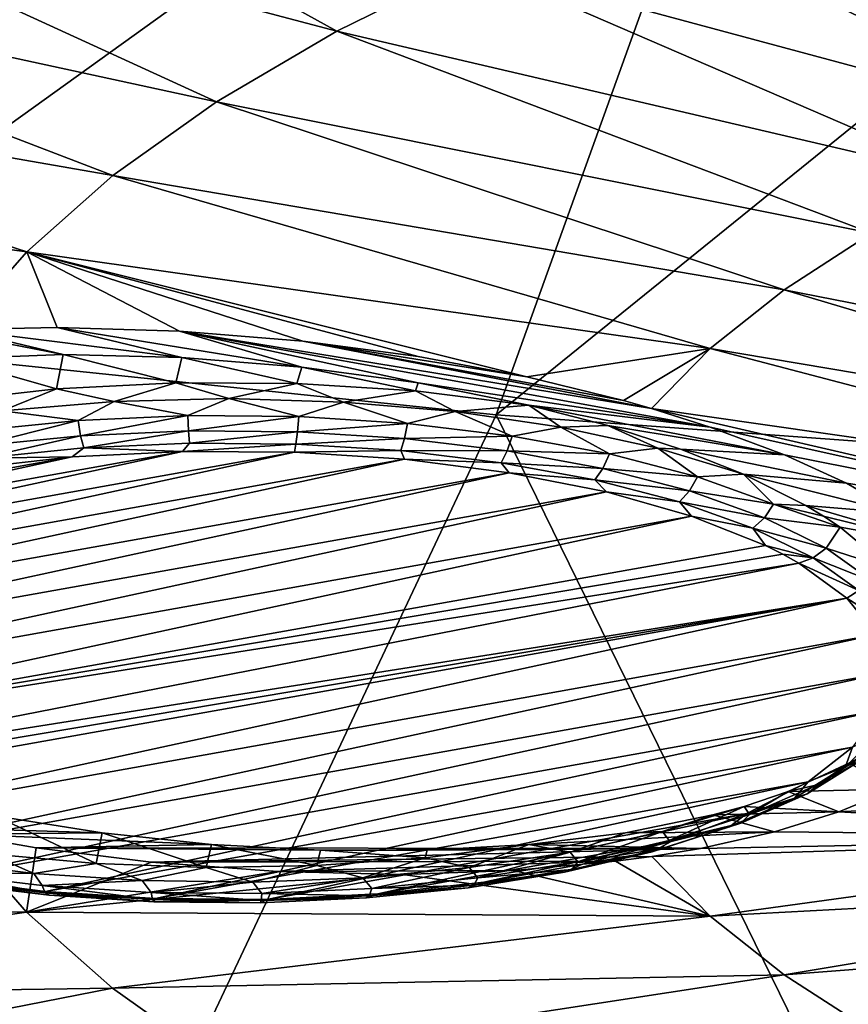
# Model space of a CAD drawing. Header units: metres. Extents: x -106 to 264, y -111 to 81.
# Tile 279 of 549: x 183.85 to 188.48, y -1.52 to 3.98. Entities that reach past the tile are written whole.
import ezdxf

# ---------------------------------------------------------------- set-up
doc = ezdxf.new("R2010")
doc.units = ezdxf.units.M
doc.layers.add('solid_20422013', color=7, linetype='CONTINUOUS')

msp = doc.modelspace()

# ---------------------------------------------------------------- linework, layer by layer
at = {"layer": 'solid_20422013'}
for points in [[(184.468872, 6.990704, 246.761917), (180.802429, 7.496829, 245.356094), (177.956284, 2.799484, 250.906601)], [(184.468872, 6.990704, 246.761917), (177.956284, 2.799484, 250.906601), (182.170715, 2.224796, 252.502869)], [(188.250092, 6.593118, 247.866257), (184.468872, 6.990704, 246.761917), (182.170715, 2.224796, 252.502869)], [(188.250092, 6.593118, 247.866257), (182.170715, 2.224796, 252.502869), (186.514023, 1.77345, 253.756531)], [(192.118149, 6.30701, 248.66095), (188.250092, 6.593118, 247.866257), (186.514023, 1.77345, 253.756531)], [(192.118149, 6.30701, 248.66095), (186.514023, 1.77345, 253.756531), (190.954819, 1.44871, 254.658524)], [(185.62529, 3.914801, 189.925034), (182.00412, 4.872045, 188.42244), (182.980927, 5.373341, 187.030045)], [(186.387665, 4.289996, 188.882889), (185.62529, 3.914801, 189.925034), (182.980927, 5.373341, 187.030045)], [(184.95282, 3.520372, 191.020599), (181.155655, 4.344618, 189.887436), (182.00412, 4.872045, 188.42244)], [(185.62529, 3.914801, 189.925034), (184.95282, 3.520372, 191.020599), (182.00412, 4.872045, 188.42244)], [(189.802383, 3.372, 190.552155), (186.387665, 4.289996, 188.882889), (187.235199, 4.643607, 187.900696)], [(189.281479, 4.043248, 189.004028), (189.802383, 3.372, 190.552155), (187.235199, 4.643607, 187.900696)], [(184.374481, 3.109174, 192.16275), (180.441605, 3.794821, 191.414551), (181.155655, 4.344618, 189.887436)], [(184.95282, 3.520372, 191.020599), (184.374481, 3.109174, 192.16275), (181.155655, 4.344618, 189.887436)], [(189.172012, 3.087261, 191.343048), (185.62529, 3.914801, 189.925034), (186.387665, 4.289996, 188.882889)], [(189.172012, 3.087261, 191.343048), (186.387665, 4.289996, 188.882889), (189.802383, 3.372, 190.552155)], [(188.610748, 2.786384, 192.178757), (184.95282, 3.520372, 191.020599), (185.62529, 3.914801, 189.925034)], [(188.610748, 2.786384, 192.178757), (185.62529, 3.914801, 189.925034), (189.172012, 3.087261, 191.343048)], [(183.89389, 2.683779, 193.34433), (179.86705, 3.226575, 192.992905), (180.441605, 3.794821, 191.414551)], [(184.374481, 3.109174, 192.16275), (183.89389, 2.683779, 193.34433), (180.441605, 3.794821, 191.414551)], [(188.122192, 2.47129, 193.05397), (184.374481, 3.109174, 192.16275), (184.95282, 3.520372, 191.020599)], [(188.122192, 2.47129, 193.05397), (184.95282, 3.520372, 191.020599), (188.610748, 2.786384, 192.178757)], [(183.89389, 2.683779, 193.34433), (183.513138, 2.249273, 194.552673), (179.86705, 3.226575, 192.992905)], [(187.709442, 2.14399, 193.963074), (183.89389, 2.683779, 193.34433), (184.374481, 3.109174, 192.16275)], [(187.709442, 2.14399, 193.963074), (184.374481, 3.109174, 192.16275), (188.122192, 2.47129, 193.05397)], [(188.122192, 2.47129, 193.05397), (188.610748, 2.786384, 192.178757), (191.531998, 1.803287, 194.275513)], [(184.062943, 2.260808, 194.39505), (183.513138, 2.249273, 194.552673), (183.89389, 2.683779, 193.34433)], [(186.685028, 1.985005, 194.562424), (183.89389, 2.683779, 193.34433), (187.709442, 2.14399, 193.963074)], [(184.745804, 2.240211, 194.296173), (184.062943, 2.260808, 194.39505), (183.89389, 2.683779, 193.34433)], [(185.435669, 2.184872, 194.292603), (184.745804, 2.240211, 194.296173), (183.89389, 2.683779, 193.34433)], [(186.079086, 2.098305, 194.386078), (185.435669, 2.184872, 194.292603), (183.89389, 2.683779, 193.34433)], [(186.685028, 1.985005, 194.562424), (186.079086, 2.098305, 194.386078), (183.89389, 2.683779, 193.34433)], [(187.709442, 2.14399, 193.963074), (188.122192, 2.47129, 193.05397), (191.200424, 1.554817, 194.965652)], [(188.122192, 2.47129, 193.05397), (191.531998, 1.803287, 194.275513), (191.200424, 1.554817, 194.965652)], [(184.759399, 2.093483, 194.674088), (183.513138, 2.249273, 194.552673), (184.062943, 2.260808, 194.39505)], [(185.428757, 2.039767, 194.671555), (184.062943, 2.260808, 194.39505), (184.745804, 2.240211, 194.296173)], [(185.428757, 2.039767, 194.671555), (184.759399, 2.093483, 194.674088), (184.062943, 2.260808, 194.39505)], [(182.170715, 2.224796, 252.502869), (179.189987, -2.753742, 257.74176), (184.127792, -3.284754, 259.216705)], [(186.514023, 1.77345, 253.756531), (182.170715, 2.224796, 252.502869), (184.127792, -3.284754, 259.216705)], [(184.096512, 2.109166, 194.781906), (183.407867, 2.24384, 194.591782), (183.513138, 2.249273, 194.552673)], [(184.096512, 2.109166, 194.781906), (183.46991, 2.086342, 194.987152), (183.407867, 2.24384, 194.591782)], [(184.759399, 2.093483, 194.674088), (184.096512, 2.109166, 194.781906), (183.513138, 2.249273, 194.552673)], [(184.745804, 2.240211, 194.296173), (187.381729, 1.808502, 194.893433), (187.709686, 1.704402, 195.10759)], [(185.435669, 2.184872, 194.292603), (187.381729, 1.808502, 194.893433), (184.745804, 2.240211, 194.296173)], [(186.079453, 1.950778, 194.772751), (184.745804, 2.240211, 194.296173), (187.709686, 1.704402, 195.10759)], [(186.079453, 1.950778, 194.772751), (185.428757, 2.039767, 194.671555), (184.745804, 2.240211, 194.296173)], [(185.435669, 2.184872, 194.292603), (187.226196, 1.853013, 194.805405), (187.381729, 1.808502, 194.893433)], [(186.685028, 1.985005, 194.562424), (187.226196, 1.853013, 194.805405), (185.435669, 2.184872, 194.292603)], [(186.685028, 1.985005, 194.562424), (185.435669, 2.184872, 194.292603), (186.079086, 2.098305, 194.386078)], [(186.685028, 1.985005, 194.562424), (187.709442, 2.14399, 193.963074), (187.226196, 1.853013, 194.805405)], [(187.226196, 1.853013, 194.805405), (187.709442, 2.14399, 193.963074), (187.381729, 1.808502, 194.893433)], [(187.381729, 1.808502, 194.893433), (187.709442, 2.14399, 193.963074), (190.932266, 1.297717, 195.679779)], [(187.709442, 2.14399, 193.963074), (191.200424, 1.554817, 194.965652), (190.932266, 1.297717, 195.679779)], [(184.059875, 1.917582, 194.722153), (183.46991, 2.086342, 194.987152), (184.096512, 2.109166, 194.781906)], [(184.059875, 1.917582, 194.722153), (184.096512, 2.109166, 194.781906), (184.726547, 1.952367, 194.625534)], [(184.726547, 1.952367, 194.625534), (184.096512, 2.109166, 194.781906), (184.759399, 2.093483, 194.674088)], [(184.726547, 1.952367, 194.625534), (184.759399, 2.093483, 194.674088), (185.400986, 1.948711, 194.635681)], [(185.400986, 1.948711, 194.635681), (184.759399, 2.093483, 194.674088), (185.428757, 2.039767, 194.671555)], [(183.419952, 1.845346, 194.922791), (183.46991, 2.086342, 194.987152), (184.059875, 1.917582, 194.722153)], [(185.400986, 1.948711, 194.635681), (185.428757, 2.039767, 194.671555), (186.064011, 1.906721, 194.752319)], [(186.064011, 1.906721, 194.752319), (185.428757, 2.039767, 194.671555), (186.079453, 1.950778, 194.772751)], [(184.059875, 1.917582, 194.722153), (184.726547, 1.952367, 194.625534), (184.380829, 1.846946, 194.644669)], [(184.726547, 1.952367, 194.625534), (185.022079, 1.863318, 194.599197), (184.380829, 1.846946, 194.644669)], [(184.726547, 1.952367, 194.625534), (185.400986, 1.948711, 194.635681), (185.022079, 1.863318, 194.599197)], [(185.400986, 1.948711, 194.635681), (185.662735, 1.844541, 194.651352), (185.022079, 1.863318, 194.599197)], [(185.400986, 1.948711, 194.635681), (186.064011, 1.906721, 194.752319), (185.662735, 1.844541, 194.651352)], [(186.064011, 1.906721, 194.752319), (186.079453, 1.950778, 194.772751), (186.696793, 1.827588, 194.972122)], [(186.696793, 1.827588, 194.972122), (186.079453, 1.950778, 194.772751), (187.709686, 1.704402, 195.10759)], [(183.419952, 1.845346, 194.922791), (184.059875, 1.917582, 194.722153), (183.755707, 1.795853, 194.786591)], [(184.059875, 1.917582, 194.722153), (184.380829, 1.846946, 194.644669), (183.755707, 1.795853, 194.786591)], [(186.064011, 1.906721, 194.752319), (186.286148, 1.791106, 194.799774), (185.662735, 1.844541, 194.651352)], [(186.064011, 1.906721, 194.752319), (186.696793, 1.827588, 194.972122), (186.286148, 1.791106, 194.799774)], [(184.180283, 1.740943, 194.692001), (183.755707, 1.795853, 194.786591), (184.380829, 1.846946, 194.644669)], [(184.793655, 1.768297, 194.616013), (184.180283, 1.740943, 194.692001), (184.380829, 1.846946, 194.644669)], [(184.793655, 1.768297, 194.616013), (184.380829, 1.846946, 194.644669), (185.022079, 1.863318, 194.599197)], [(185.412125, 1.762811, 194.631256), (184.793655, 1.768297, 194.616013), (185.022079, 1.863318, 194.599197)], [(185.412125, 1.762811, 194.631256), (185.022079, 1.863318, 194.599197), (185.662735, 1.844541, 194.651352)], [(186.020432, 1.72462, 194.737335), (185.412125, 1.762811, 194.631256), (185.662735, 1.844541, 194.651352)], [(186.020432, 1.72462, 194.737335), (185.662735, 1.844541, 194.651352), (186.286148, 1.791106, 194.799774)], [(186.286148, 1.791106, 194.799774), (186.696793, 1.827588, 194.972122), (186.876083, 1.704402, 195.040604)], [(186.696793, 1.827588, 194.972122), (187.709686, 1.704402, 195.10759), (188.124695, 1.549281, 195.443802)], [(187.139069, 1.712564, 195.190674), (186.696793, 1.827588, 194.972122), (188.124695, 1.549281, 195.443802)], [(186.876083, 1.704402, 195.040604), (186.696793, 1.827588, 194.972122), (187.139069, 1.712564, 195.190674)], [(184.180283, 1.740943, 194.692001), (183.587082, 1.681422, 194.857315), (183.755707, 1.795853, 194.786591)], [(186.514023, 1.77345, 253.756531), (184.127792, -3.284754, 259.216705), (189.18132, -3.671131, 260.289917)], [(184.194092, 1.656442, 194.730667), (184.180283, 1.740943, 194.692001), (184.793655, 1.768297, 194.616013)], [(184.194092, 1.656442, 194.730667), (184.793655, 1.768297, 194.616013), (184.797134, 1.683335, 194.655975)], [(184.797134, 1.683335, 194.655975), (184.793655, 1.768297, 194.616013), (185.412125, 1.762811, 194.631256)], [(184.797134, 1.683335, 194.655975), (185.412125, 1.762811, 194.631256), (185.405167, 1.677942, 194.670959)], [(185.405167, 1.677942, 194.670959), (185.412125, 1.762811, 194.631256), (186.020432, 1.72462, 194.737335)], [(186.603622, 1.654665, 194.931641), (186.020432, 1.72462, 194.737335), (186.286148, 1.791106, 194.799774)], [(186.603622, 1.654665, 194.931641), (186.286148, 1.791106, 194.799774), (186.876083, 1.704402, 195.040604)], [(190.954819, 1.44871, 254.658524), (186.514023, 1.77345, 253.756531), (189.18132, -3.671131, 260.289917)], [(187.381729, 1.808502, 194.893433), (190.932266, 1.297717, 195.679779), (190.729431, 1.033839, 196.412735)], [(187.709686, 1.704402, 195.10759), (187.381729, 1.808502, 194.893433), (190.729431, 1.033839, 196.412735)], [(183.610901, 1.597925, 194.893204), (183.587082, 1.681422, 194.857315), (184.180283, 1.740943, 194.692001)], [(183.610901, 1.597925, 194.893204), (184.180283, 1.740943, 194.692001), (184.194092, 1.656442, 194.730667)], [(185.405167, 1.677942, 194.670959), (186.020432, 1.72462, 194.737335), (186.003235, 1.640395, 194.775238)], [(186.003235, 1.640395, 194.775238), (186.020432, 1.72462, 194.737335), (186.603622, 1.654665, 194.931641)], [(187.147324, 1.554668, 195.209396), (186.603622, 1.654665, 194.931641), (186.876083, 1.704402, 195.040604)], [(186.876083, 1.704402, 195.040604), (187.139069, 1.712564, 195.190674), (187.41716, 1.586689, 195.367569)], [(187.147324, 1.554668, 195.209396), (186.876083, 1.704402, 195.040604), (187.41716, 1.586689, 195.367569)], [(187.54425, 1.58121, 195.462814), (187.139069, 1.712564, 195.190674), (188.124695, 1.549281, 195.443802)], [(187.41716, 1.586689, 195.367569), (187.139069, 1.712564, 195.190674), (187.54425, 1.58121, 195.462814)], [(188.124695, 1.549281, 195.443802), (187.709686, 1.704402, 195.10759), (190.729431, 1.033839, 196.412735)], [(183.610901, 1.597925, 194.893204), (184.194092, 1.656442, 194.730667), (183.640915, 1.53137, 194.952347)], [(184.194092, 1.656442, 194.730667), (184.211502, 1.588623, 194.79332), (183.640915, 1.53137, 194.952347)], [(184.194092, 1.656442, 194.730667), (184.797134, 1.683335, 194.655975), (184.211502, 1.588623, 194.79332)], [(184.797134, 1.683335, 194.655975), (184.801514, 1.614935, 194.72023), (184.211502, 1.588623, 194.79332)], [(184.797134, 1.683335, 194.655975), (185.405167, 1.677942, 194.670959), (184.801514, 1.614935, 194.72023)], [(185.405167, 1.677942, 194.670959), (185.396423, 1.609658, 194.734894), (184.801514, 1.614935, 194.72023)], [(185.405167, 1.677942, 194.670959), (186.003235, 1.640395, 194.775238), (185.396423, 1.609658, 194.734894)], [(186.003235, 1.640395, 194.775238), (186.603622, 1.654665, 194.931641), (186.576584, 1.571619, 194.966278)], [(186.576584, 1.571619, 194.966278), (186.603622, 1.654665, 194.931641), (187.147324, 1.554668, 195.209396)], [(184.211502, 1.588623, 194.79332), (184.801514, 1.614935, 194.72023), (184.763702, 1.569077, 194.80452)], [(184.801514, 1.614935, 194.72023), (185.396423, 1.609658, 194.734894), (184.763702, 1.569077, 194.80452)], [(185.396423, 1.609658, 194.734894), (185.38797, 1.564361, 194.817627), (184.763702, 1.569077, 194.80452)], [(185.396423, 1.609658, 194.734894), (185.981552, 1.572922, 194.836929), (185.38797, 1.564361, 194.817627)], [(186.003235, 1.640395, 194.775238), (185.981552, 1.572922, 194.836929), (185.396423, 1.609658, 194.734894)], [(186.003235, 1.640395, 194.775238), (186.576584, 1.571619, 194.966278), (185.981552, 1.572922, 194.836929)], [(185.38797, 1.564361, 194.817627), (181.49556, 0.71921, 197.165115), (181.743591, 0.91333, 196.625931)], [(186.00209, 1.524797, 194.927505), (181.49556, 0.71921, 197.165115), (185.38797, 1.564361, 194.817627)], [(184.763702, 1.569077, 194.80452), (181.743591, 0.91333, 196.625931), (182.0858, 1.089957, 196.13533)], [(185.38797, 1.564361, 194.817627), (181.743591, 0.91333, 196.625931), (184.763702, 1.569077, 194.80452)], [(184.763702, 1.569077, 194.80452), (182.0858, 1.089957, 196.13533), (184.147034, 1.537506, 194.892212)], [(183.640915, 1.53137, 194.952347), (184.211502, 1.588623, 194.79332), (184.147034, 1.537506, 194.892212)], [(184.211502, 1.588623, 194.79332), (184.763702, 1.569077, 194.80452), (184.147034, 1.537506, 194.892212)], [(185.981552, 1.572922, 194.836929), (186.00209, 1.524797, 194.927505), (185.38797, 1.564361, 194.817627)], [(185.981552, 1.572922, 194.836929), (186.542526, 1.505632, 195.023834), (186.00209, 1.524797, 194.927505)], [(186.576584, 1.571619, 194.966278), (186.542526, 1.505632, 195.023834), (185.981552, 1.572922, 194.836929)], [(186.576584, 1.571619, 194.966278), (187.111115, 1.473307, 195.239349), (186.542526, 1.505632, 195.023834)], [(186.576584, 1.571619, 194.966278), (187.147324, 1.554668, 195.209396), (187.111115, 1.473307, 195.239349)], [(187.111115, 1.473307, 195.239349), (187.147324, 1.554668, 195.209396), (187.638153, 1.427091, 195.563751)], [(187.638153, 1.427091, 195.563751), (187.147324, 1.554668, 195.209396), (187.41716, 1.586689, 195.367569)], [(187.41716, 1.586689, 195.367569), (187.54425, 1.58121, 195.462814), (187.894897, 1.441127, 195.771744)], [(187.638153, 1.427091, 195.563751), (187.41716, 1.586689, 195.367569), (187.894897, 1.441127, 195.771744)], [(187.54425, 1.58121, 195.462814), (188.124695, 1.549281, 195.443802), (188.471054, 1.390874, 195.80481)], [(187.894897, 1.441127, 195.771744), (187.54425, 1.58121, 195.462814), (188.471054, 1.390874, 195.80481)], [(188.471054, 1.390874, 195.80481), (188.124695, 1.549281, 195.443802), (190.729431, 1.033839, 196.412735)], [(186.00209, 1.524797, 194.927505), (181.345245, 0.513655, 197.736069), (181.49556, 0.71921, 197.165115)], [(186.588058, 1.449922, 195.135483), (181.345245, 0.513655, 197.736069), (186.00209, 1.524797, 194.927505)], [(184.147034, 1.537506, 194.892212), (182.0858, 1.089957, 196.13533), (182.508896, 1.245002, 195.704666)], [(184.147034, 1.537506, 194.892212), (182.508896, 1.245002, 195.704666), (183.554474, 1.472022, 195.074097)], [(183.640915, 1.53137, 194.952347), (184.147034, 1.537506, 194.892212), (183.554474, 1.472022, 195.074097)], [(186.542526, 1.505632, 195.023834), (186.588058, 1.449922, 195.135483), (186.00209, 1.524797, 194.927505)], [(186.542526, 1.505632, 195.023834), (187.065506, 1.409445, 195.291), (186.588058, 1.449922, 195.135483)], [(187.111115, 1.473307, 195.239349), (187.065506, 1.409445, 195.291), (186.542526, 1.505632, 195.023834)], [(186.588058, 1.449922, 195.135483), (181.301422, 0.302023, 198.323898), (181.345245, 0.513655, 197.736069)], [(187.13028, 1.343069, 195.432281), (181.301422, 0.302023, 198.323898), (186.588058, 1.449922, 195.135483)], [(187.065506, 1.409445, 195.291), (187.13028, 1.343069, 195.432281), (186.588058, 1.449922, 195.135483)], [(187.111115, 1.473307, 195.239349), (187.593674, 1.347881, 195.587738), (187.065506, 1.409445, 195.291)], [(187.111115, 1.473307, 195.239349), (187.638153, 1.427091, 195.563751), (187.593674, 1.347881, 195.587738)], [(188.064011, 1.275076, 195.985992), (187.638153, 1.427091, 195.563751), (187.894897, 1.441127, 195.771744)], [(187.894897, 1.441127, 195.771744), (188.471054, 1.390874, 195.80481), (188.759872, 1.223762, 196.202667)], [(187.894897, 1.441127, 195.771744), (188.759872, 1.223762, 196.202667), (188.24321, 1.265988, 196.17717)], [(188.064011, 1.275076, 195.985992), (187.894897, 1.441127, 195.771744), (188.24321, 1.265988, 196.17717)], [(187.065506, 1.409445, 195.291), (187.537628, 1.286729, 195.631866), (187.13028, 1.343069, 195.432281)], [(187.593674, 1.347881, 195.587738), (187.537628, 1.286729, 195.631866), (187.065506, 1.409445, 195.291)], [(187.593674, 1.347881, 195.587738), (187.638153, 1.427091, 195.563751), (188.064011, 1.275076, 195.985992)], [(188.759872, 1.223762, 196.202667), (188.471054, 1.390874, 195.80481), (190.729431, 1.033839, 196.412735)], [(187.13028, 1.343069, 195.432281), (181.361649, 0.090496, 198.911438), (181.301422, 0.302023, 198.323898)], [(187.604523, 1.207816, 195.807968), (181.361649, 0.090496, 198.911438), (187.13028, 1.343069, 195.432281)], [(187.537628, 1.286729, 195.631866), (187.604523, 1.207816, 195.807968), (187.13028, 1.343069, 195.432281)], [(187.593674, 1.347881, 195.587738), (188.01236, 1.198428, 196.002853), (187.537628, 1.286729, 195.631866)], [(187.593674, 1.347881, 195.587738), (188.064011, 1.275076, 195.985992), (188.01236, 1.198428, 196.002853)], [(187.537628, 1.286729, 195.631866), (187.947281, 1.140505, 196.03801), (187.604523, 1.207816, 195.807968)], [(188.01236, 1.198428, 196.002853), (187.947281, 1.140505, 196.03801), (187.537628, 1.286729, 195.631866)], [(188.01236, 1.198428, 196.002853), (188.064011, 1.275076, 195.985992), (188.436264, 1.145334, 196.467773)], [(188.064011, 1.275076, 195.985992), (188.24321, 1.265988, 196.17717), (188.343216, 1.206469, 196.320068)], [(188.064011, 1.275076, 195.985992), (188.343216, 1.206469, 196.320068), (188.436264, 1.145334, 196.467773)], [(188.24321, 1.265988, 196.17717), (188.759872, 1.223762, 196.202667), (189.005676, 1.042768, 196.648972)], [(188.343216, 1.206469, 196.320068), (188.24321, 1.265988, 196.17717), (189.005676, 1.042768, 196.648972)], [(187.604523, 1.207816, 195.807968), (181.526474, -0.111964, 199.473785), (181.361649, 0.090496, 198.911438)], [(188.018875, 1.042968, 196.265839), (181.526474, -0.111964, 199.473785), (187.604523, 1.207816, 195.807968)], [(187.947281, 1.140505, 196.03801), (188.018875, 1.042968, 196.265839), (187.604523, 1.207816, 195.807968)], [(188.01236, 1.198428, 196.002853), (188.356873, 1.028629, 196.474487), (187.947281, 1.140505, 196.03801)], [(188.01236, 1.198428, 196.002853), (188.436264, 1.145334, 196.467773), (188.356873, 1.028629, 196.474487)], [(188.436264, 1.145334, 196.467773), (188.343216, 1.206469, 196.320068), (189.005676, 1.042768, 196.648972)], [(187.947281, 1.140505, 196.03801), (188.284348, 0.974375, 196.499466), (188.018875, 1.042968, 196.265839)], [(188.356873, 1.028629, 196.474487), (188.284348, 0.974375, 196.499466), (187.947281, 1.140505, 196.03801)], [(188.714294, 0.913926, 197.046783), (188.356873, 1.028629, 196.474487), (188.436264, 1.145334, 196.467773)], [(188.714294, 0.913926, 197.046783), (188.436264, 1.145334, 196.467773), (189.005676, 1.042768, 196.648972)], [(188.114944, 0.994707, 196.399902), (181.526474, -0.111964, 199.473785), (188.018875, 1.042968, 196.265839)], [(188.2043, 0.944986, 196.537994), (181.526474, -0.111964, 199.473785), (188.114944, 0.994707, 196.399902)], [(188.284348, 0.974375, 196.499466), (188.114944, 0.994707, 196.399902), (188.018875, 1.042968, 196.265839)], [(188.284348, 0.974375, 196.499466), (188.2043, 0.944986, 196.537994), (188.114944, 0.994707, 196.399902)], [(188.618729, 0.842665, 196.991028), (188.284348, 0.974375, 196.499466), (188.356873, 1.028629, 196.474487)], [(188.618729, 0.842665, 196.991028), (188.356873, 1.028629, 196.474487), (188.714294, 0.913926, 197.046783)], [(188.2043, 0.944986, 196.537994), (181.7957, -0.308344, 200.019257), (181.526474, -0.111964, 199.473785)], [(188.473526, 0.748605, 197.083466), (181.7957, -0.308344, 200.019257), (188.2043, 0.944986, 196.537994)], [(188.540543, 0.792428, 197.004837), (188.2043, 0.944986, 196.537994), (188.284348, 0.974375, 196.499466)], [(188.540543, 0.792428, 197.004837), (188.473526, 0.748605, 197.083466), (188.2043, 0.944986, 196.537994)], [(188.618729, 0.842665, 196.991028), (188.540543, 0.792428, 197.004837), (188.284348, 0.974375, 196.499466)], [(188.540543, 0.792428, 197.004837), (188.709564, 0.599146, 197.541702), (188.473526, 0.748605, 197.083466)], [(181.885056, -0.358065, 200.157364), (181.7957, -0.308344, 200.019257), (188.473526, 0.748605, 197.083466)], [(181.885056, -0.358065, 200.157364), (188.473526, 0.748605, 197.083466), (181.981125, -0.406327, 200.291412)], [(181.981125, -0.406327, 200.291412), (188.473526, 0.748605, 197.083466), (182.395477, -0.571174, 200.749298)], [(182.395477, -0.571174, 200.749298), (188.473526, 0.748605, 197.083466), (188.638351, 0.546145, 197.645828)], [(188.709564, 0.599146, 197.541702), (188.638351, 0.546145, 197.645828), (188.473526, 0.748605, 197.083466)], [(182.395477, -0.571174, 200.749298), (188.638351, 0.546145, 197.645828), (182.86972, -0.706428, 201.124985)], [(182.86972, -0.706428, 201.124985), (188.638351, 0.546145, 197.645828), (188.698578, 0.334618, 198.233368)], [(182.86972, -0.706428, 201.124985), (188.698578, 0.334618, 198.233368), (183.411942, -0.813281, 201.421768)], [(183.411942, -0.813281, 201.421768), (188.698578, 0.334618, 198.233368), (188.654755, 0.122987, 198.821198)], [(183.411942, -0.813281, 201.421768), (188.654755, 0.122987, 198.821198), (183.99791, -0.888156, 201.629745)], [(183.99791, -0.888156, 201.629745), (188.654755, 0.122987, 198.821198), (188.50444, -0.082569, 199.392151)], [(188.663208, -0.000436, 199.207108), (188.464569, -0.190457, 199.734909), (188.50444, -0.082569, 199.392151)], [(188.541077, -0.161925, 199.781387), (188.464569, -0.190457, 199.734909), (188.663208, -0.000436, 199.207108)], [(183.99791, -0.888156, 201.629745), (188.50444, -0.082569, 199.392151), (184.61203, -0.927719, 201.739639)], [(184.61203, -0.927719, 201.739639), (188.50444, -0.082569, 199.392151), (188.256409, -0.276688, 199.931335)], [(188.464569, -0.190457, 199.734909), (188.256409, -0.276688, 199.931335), (188.50444, -0.082569, 199.392151)], [(188.30658, -0.292777, 200.340866), (188.601791, -0.108604, 199.829315), (188.488556, -0.169152, 200.10791)], [(188.541077, -0.161925, 199.781387), (188.601791, -0.108604, 199.829315), (188.30658, -0.292777, 200.340866)], [(188.541077, -0.161925, 199.781387), (188.30658, -0.292777, 200.340866), (188.250839, -0.342992, 200.284317)], [(188.541077, -0.161925, 199.781387), (188.250839, -0.342992, 200.284317), (188.464569, -0.190457, 199.734909)], [(188.144974, -0.33043, 200.634232), (188.488556, -0.169152, 200.10791), (188.735367, -0.317912, 200.490295)], [(188.30658, -0.292777, 200.340866), (188.488556, -0.169152, 200.10791), (188.144974, -0.33043, 200.634232)], [(188.464569, -0.190457, 199.734909), (188.180603, -0.367613, 200.226974), (188.256409, -0.276688, 199.931335)], [(188.250839, -0.342992, 200.284317), (188.180603, -0.367613, 200.226974), (188.464569, -0.190457, 199.734909)], [(184.61203, -0.927719, 201.739639), (188.256409, -0.276688, 199.931335), (185.236298, -0.932435, 201.752731)], [(185.236298, -0.932435, 201.752731), (188.256409, -0.276688, 199.931335), (187.9142, -0.453316, 200.421936)], [(188.180603, -0.367613, 200.226974), (187.9142, -0.453316, 200.421936), (188.256409, -0.276688, 199.931335)], [(187.929962, -0.459038, 200.802673), (188.30658, -0.292777, 200.340866), (188.144974, -0.33043, 200.634232)], [(188.250839, -0.342992, 200.284317), (188.30658, -0.292777, 200.340866), (187.929962, -0.459038, 200.802673)], [(188.144974, -0.33043, 200.634232), (188.735367, -0.317912, 200.490295), (188.428421, -0.444458, 200.912003)], [(188.428421, -0.444458, 200.912003), (188.735367, -0.317912, 200.490295), (190.729431, -0.319732, 200.172424)], [(188.428421, -0.444458, 200.912003), (190.729431, -0.319732, 200.172424), (190.932266, -0.583609, 200.905365)], [(188.180603, -0.367613, 200.226974), (187.818329, -0.52754, 200.671188), (187.9142, -0.453316, 200.421936)], [(187.880569, -0.506451, 200.738342), (187.818329, -0.52754, 200.671188), (188.180603, -0.367613, 200.226974)], [(188.250839, -0.342992, 200.284317), (187.929962, -0.459038, 200.802673), (187.880569, -0.506451, 200.738342)], [(188.250839, -0.342992, 200.284317), (187.880569, -0.506451, 200.738342), (188.180603, -0.367613, 200.226974)], [(187.899643, -0.413138, 200.920853), (188.144974, -0.33043, 200.634232), (188.428421, -0.444458, 200.912003)], [(187.929962, -0.459038, 200.802673), (188.144974, -0.33043, 200.634232), (187.899643, -0.413138, 200.920853)], [(187.443207, -0.55318, 201.311279), (187.899643, -0.413138, 200.920853), (187.724808, -0.461224, 201.094772)], [(187.481186, -0.603295, 201.203369), (187.899643, -0.413138, 200.920853), (187.443207, -0.55318, 201.311279)], [(187.481186, -0.603295, 201.203369), (187.929962, -0.459038, 200.802673), (187.899643, -0.413138, 200.920853)], [(187.724808, -0.461224, 201.094772), (187.899643, -0.413138, 200.920853), (188.428421, -0.444458, 200.912003)], [(183.715668, -0.466519, 202.022308), (184.31456, -0.561496, 202.15033), (183.329056, -0.530987, 202.316956)], [(183.683151, -0.678837, 201.933975), (184.280899, -0.732291, 202.082458), (183.715668, -0.466519, 202.022308)], [(184.280899, -0.732291, 202.082458), (184.31456, -0.561496, 202.15033), (183.715668, -0.466519, 202.022308)], [(185.236298, -0.932435, 201.752731), (187.9142, -0.453316, 200.421936), (185.852966, -0.900864, 201.665039)], [(185.852966, -0.900864, 201.665039), (187.9142, -0.453316, 200.421936), (187.491104, -0.608361, 200.852585)], [(187.236954, -0.561002, 201.482651), (187.724808, -0.461224, 201.094772), (188.068787, -0.555404, 201.302612)], [(187.443207, -0.55318, 201.311279), (187.724808, -0.461224, 201.094772), (187.236954, -0.561002, 201.482651)], [(187.880569, -0.506451, 200.738342), (187.929962, -0.459038, 200.802673), (187.481186, -0.603295, 201.203369)], [(187.818329, -0.52754, 200.671188), (187.491104, -0.608361, 200.852585), (187.9142, -0.453316, 200.421936)], [(187.724808, -0.461224, 201.094772), (188.428421, -0.444458, 200.912003), (188.068787, -0.555404, 201.302612)], [(188.068787, -0.555404, 201.302612), (188.428421, -0.444458, 200.912003), (190.932266, -0.583609, 200.905365)], [(184.31456, -0.561496, 202.15033), (183.511917, -0.568048, 202.37825), (183.329056, -0.530987, 202.316956)], [(187.818329, -0.52754, 200.671188), (187.386658, -0.666301, 201.05661), (187.491104, -0.608361, 200.852585)], [(187.439362, -0.648276, 201.132278), (187.386658, -0.666301, 201.05661), (187.818329, -0.52754, 200.671188)], [(187.880569, -0.506451, 200.738342), (187.481186, -0.603295, 201.203369), (187.439362, -0.648276, 201.132278)], [(187.880569, -0.506451, 200.738342), (187.439362, -0.648276, 201.132278), (187.818329, -0.52754, 200.671188)], [(183.511917, -0.568048, 202.37825), (183.892578, -1.00299, 203.584717), (179.964172, -0.918086, 204.505157)], [(184.31456, -0.561496, 202.15033), (184.925323, -0.625709, 202.189346), (183.511917, -0.568048, 202.37825)], [(183.945129, -0.644067, 202.490784), (183.892578, -1.00299, 203.584717), (183.511917, -0.568048, 202.37825)], [(184.925323, -0.625709, 202.189346), (183.945129, -0.644067, 202.490784), (183.511917, -0.568048, 202.37825)], [(184.280899, -0.732291, 202.082458), (184.895813, -0.753907, 202.142502), (184.31456, -0.561496, 202.15033)], [(184.895813, -0.753907, 202.142502), (184.925323, -0.625709, 202.189346), (184.31456, -0.561496, 202.15033)], [(186.696793, -0.626418, 201.788376), (188.068787, -0.555404, 201.302612), (187.655396, -0.647356, 201.652588)], [(186.696793, -0.626418, 201.788376), (187.236954, -0.561002, 201.482651), (188.068787, -0.555404, 201.302612)], [(186.92717, -0.668285, 201.630997), (187.236954, -0.561002, 201.482651), (186.696793, -0.626418, 201.788376)], [(186.92717, -0.668285, 201.630997), (187.443207, -0.55318, 201.311279), (187.236954, -0.561002, 201.482651)], [(186.971329, -0.721996, 201.533066), (187.443207, -0.55318, 201.311279), (186.92717, -0.668285, 201.630997)], [(186.971329, -0.721996, 201.533066), (187.481186, -0.603295, 201.203369), (187.443207, -0.55318, 201.311279)], [(187.439362, -0.648276, 201.132278), (187.481186, -0.603295, 201.203369), (186.971329, -0.721996, 201.533066)], [(187.383667, -0.692319, 201.839523), (187.655396, -0.647356, 201.652588), (190.932266, -0.583609, 200.905365)], [(187.710098, -1.026389, 202.76915), (187.383667, -0.692319, 201.839523), (190.932266, -0.583609, 200.905365)], [(187.655396, -0.647356, 201.652588), (188.068787, -0.555404, 201.302612), (190.932266, -0.583609, 200.905365)], [(187.710098, -1.026389, 202.76915), (190.932266, -0.583609, 200.905365), (191.200424, -0.840709, 201.619492)], [(183.945129, -0.644067, 202.490784), (184.588165, -0.724957, 202.568405), (183.892578, -1.00299, 203.584717)], [(184.925323, -0.625709, 202.189346), (185.534622, -0.657865, 202.140381), (183.945129, -0.644067, 202.490784)], [(183.945129, -0.644067, 202.490784), (187.655396, -0.647356, 201.652588), (184.588165, -0.724957, 202.568405)], [(185.534622, -0.657865, 202.140381), (187.655396, -0.647356, 201.652588), (183.945129, -0.644067, 202.490784)], [(184.588165, -0.724957, 202.568405), (187.655396, -0.647356, 201.652588), (187.383667, -0.692319, 201.839523)], [(184.895813, -0.753907, 202.142502), (185.513214, -0.743168, 202.112671), (184.925323, -0.625709, 202.189346)], [(185.513214, -0.743168, 202.112671), (185.534622, -0.657865, 202.140381), (184.925323, -0.625709, 202.189346)], [(185.513214, -0.743168, 202.112671), (186.118362, -0.70033, 201.993683), (185.534622, -0.657865, 202.140381)], [(185.534622, -0.657865, 202.140381), (186.129852, -0.6575, 202.005524), (187.655396, -0.647356, 201.652588)], [(186.118362, -0.70033, 201.993683), (186.129852, -0.6575, 202.005524), (185.534622, -0.657865, 202.140381)], [(185.852966, -0.900864, 201.665039), (187.491104, -0.608361, 200.852585), (186.445526, -0.835381, 201.483154)], [(186.118362, -0.70033, 201.993683), (186.696793, -0.626418, 201.788376), (186.129852, -0.6575, 202.005524)], [(186.364807, -0.754988, 201.871826), (186.696793, -0.626418, 201.788376), (186.118362, -0.70033, 201.993683)], [(186.129852, -0.6575, 202.005524), (186.696793, -0.626418, 201.788376), (187.655396, -0.647356, 201.652588)], [(186.364807, -0.754988, 201.871826), (186.92717, -0.668285, 201.630997), (186.696793, -0.626418, 201.788376)], [(186.445526, -0.835381, 201.483154), (187.491104, -0.608361, 200.852585), (186.996063, -0.736534, 201.208603)], [(187.439362, -0.648276, 201.132278), (186.971329, -0.721996, 201.533066), (186.938095, -0.764976, 201.456421)], [(187.439362, -0.648276, 201.132278), (186.938095, -0.764976, 201.456421), (187.386658, -0.666301, 201.05661)], [(187.386658, -0.666301, 201.05661), (186.996063, -0.736534, 201.208603), (187.491104, -0.608361, 200.852585)], [(183.351593, -0.715725, 201.762772), (183.932236, -0.787263, 201.961472), (183.683151, -0.678837, 201.933975)], [(183.932236, -0.787263, 201.961472), (184.280899, -0.732291, 202.082458), (183.683151, -0.678837, 201.933975)], [(184.588165, -0.724957, 202.568405), (187.383667, -0.692319, 201.839523), (187.180252, -0.719423, 201.961212)], [(185.769638, -0.811204, 202.027969), (186.118362, -0.70033, 201.993683), (185.513214, -0.743168, 202.112671)], [(185.769638, -0.811204, 202.027969), (186.364807, -0.754988, 201.871826), (186.118362, -0.70033, 201.993683)], [(186.412918, -0.812218, 201.783676), (186.92717, -0.668285, 201.630997), (186.364807, -0.754988, 201.871826)], [(186.412918, -0.812218, 201.783676), (186.971329, -0.721996, 201.533066), (186.92717, -0.668285, 201.630997)], [(187.386658, -0.666301, 201.05661), (186.896225, -0.780479, 201.373749), (186.996063, -0.736534, 201.208603)], [(186.938095, -0.764976, 201.456421), (186.896225, -0.780479, 201.373749), (187.386658, -0.666301, 201.05661)], [(187.180252, -0.719423, 201.961212), (187.383667, -0.692319, 201.839523), (187.710098, -1.026389, 202.76915)], [(183.396378, -0.78546, 201.709351), (183.932236, -0.787263, 201.961472), (183.351593, -0.715725, 201.762772)], [(184.588165, -0.724957, 202.568405), (185.295105, -0.776375, 202.549469), (183.892578, -1.00299, 203.584717)], [(183.932236, -0.787263, 201.961472), (184.538559, -0.827538, 202.073334), (184.280899, -0.732291, 202.082458)], [(184.538559, -0.827538, 202.073334), (184.895813, -0.753907, 202.142502), (184.280899, -0.732291, 202.082458)], [(184.538559, -0.827538, 202.073334), (185.155975, -0.835583, 202.095688), (184.895813, -0.753907, 202.142502)], [(184.588165, -0.724957, 202.568405), (187.180252, -0.719423, 201.961212), (185.295105, -0.776375, 202.549469)], [(185.155975, -0.835583, 202.095688), (185.513214, -0.743168, 202.112671), (184.895813, -0.753907, 202.142502)], [(185.155975, -0.835583, 202.095688), (185.769638, -0.811204, 202.027969), (185.513214, -0.743168, 202.112671)], [(185.295105, -0.776375, 202.549469), (187.180252, -0.719423, 201.961212), (186.61084, -0.771397, 202.235611)], [(185.819717, -0.871738, 201.94899), (186.364807, -0.754988, 201.871826), (185.769638, -0.811204, 202.027969)], [(185.819717, -0.871738, 201.94899), (186.412918, -0.812218, 201.783676), (186.364807, -0.754988, 201.871826)], [(186.938095, -0.764976, 201.456421), (186.412918, -0.812218, 201.783676), (186.389099, -0.853676, 201.702789)], [(186.938095, -0.764976, 201.456421), (186.389099, -0.853676, 201.702789), (186.896225, -0.780479, 201.373749)], [(186.938095, -0.764976, 201.456421), (186.971329, -0.721996, 201.533066), (186.412918, -0.812218, 201.783676)], [(186.896225, -0.780479, 201.373749), (186.445526, -0.835381, 201.483154), (186.996063, -0.736534, 201.208603)], [(186.61084, -0.771397, 202.235611), (187.180252, -0.719423, 201.961212), (187.710098, -1.026389, 202.76915)], [(183.396378, -0.78546, 201.709351), (183.979568, -0.855416, 201.903656), (183.932236, -0.787263, 201.961472)], [(183.996765, -0.896146, 201.820755), (183.979568, -0.855416, 201.903656), (183.396378, -0.78546, 201.709351)], [(183.996765, -0.896146, 201.820755), (183.396378, -0.78546, 201.709351), (183.423416, -0.82737, 201.62973)], [(183.457474, -0.841525, 201.54332), (183.411942, -0.813281, 201.421768), (183.99791, -0.888156, 201.629745)], [(185.295105, -0.776375, 202.549469), (185.991348, -0.792756, 202.436417), (183.892578, -1.00299, 203.584717)], [(185.991348, -0.792756, 202.436417), (187.710098, -1.026389, 202.76915), (183.892578, -1.00299, 203.584717)], [(183.979568, -0.855416, 201.903656), (184.538559, -0.827538, 202.073334), (183.932236, -0.787263, 201.961472)], [(185.206345, -0.899092, 202.024979), (185.769638, -0.811204, 202.027969), (185.155975, -0.835583, 202.095688)], [(185.206345, -0.899092, 202.024979), (185.819717, -0.871738, 201.94899), (185.769638, -0.811204, 202.027969)], [(185.295105, -0.776375, 202.549469), (186.61084, -0.771397, 202.235611), (185.991348, -0.792756, 202.436417)], [(186.389099, -0.853676, 201.702789), (186.412918, -0.812218, 201.783676), (185.819717, -0.871738, 201.94899)], [(185.991348, -0.792756, 202.436417), (186.61084, -0.771397, 202.235611), (187.710098, -1.026389, 202.76915)], [(186.896225, -0.780479, 201.373749), (186.359085, -0.867263, 201.614807), (186.445526, -0.835381, 201.483154)], [(186.389099, -0.853676, 201.702789), (186.359085, -0.867263, 201.614807), (186.896225, -0.780479, 201.373749)], [(183.423416, -0.82737, 201.62973), (183.457474, -0.841525, 201.54332), (184.018448, -0.908815, 201.730225)], [(183.996765, -0.896146, 201.820755), (183.423416, -0.82737, 201.62973), (184.018448, -0.908815, 201.730225)], [(184.018448, -0.908815, 201.730225), (183.457474, -0.841525, 201.54332), (183.99791, -0.888156, 201.629745)], [(183.979568, -0.855416, 201.903656), (184.587875, -0.893606, 202.009735), (184.538559, -0.827538, 202.073334)], [(184.594833, -0.933693, 201.925049), (184.587875, -0.893606, 202.009735), (183.979568, -0.855416, 201.903656)], [(184.594833, -0.933693, 201.925049), (183.979568, -0.855416, 201.903656), (183.996765, -0.896146, 201.820755)], [(184.587875, -0.893606, 202.009735), (185.155975, -0.835583, 202.095688), (184.538559, -0.827538, 202.073334)], [(184.587875, -0.893606, 202.009735), (185.206345, -0.899092, 202.024979), (185.155975, -0.835583, 202.095688)], [(185.805908, -0.912194, 201.865326), (185.819717, -0.871738, 201.94899), (185.206345, -0.899092, 202.024979)], [(186.359085, -0.867263, 201.614807), (185.788498, -0.924516, 201.773834), (185.852966, -0.900864, 201.665039)], [(185.805908, -0.912194, 201.865326), (185.788498, -0.924516, 201.773834), (186.359085, -0.867263, 201.614807)], [(186.389099, -0.853676, 201.702789), (185.819717, -0.871738, 201.94899), (185.805908, -0.912194, 201.865326)], [(186.389099, -0.853676, 201.702789), (185.805908, -0.912194, 201.865326), (186.359085, -0.867263, 201.614807)], [(186.359085, -0.867263, 201.614807), (185.852966, -0.900864, 201.665039), (186.445526, -0.835381, 201.483154)], [(188.122726, -1.353499, 203.677719), (187.710098, -1.026389, 202.76915), (191.200424, -0.840709, 201.619492)], [(188.122726, -1.353499, 203.677719), (191.200424, -0.840709, 201.619492), (191.531998, -1.08918, 202.309647)], [(183.892578, -1.00299, 203.584717), (180.565292, -1.483171, 206.074738), (179.964172, -0.918086, 204.505157)], [(183.996765, -0.896146, 201.820755), (184.018448, -0.908815, 201.730225), (184.603577, -0.945551, 201.83226)], [(184.594833, -0.933693, 201.925049), (183.996765, -0.896146, 201.820755), (184.603577, -0.945551, 201.83226)], [(184.018448, -0.908815, 201.730225), (183.99791, -0.888156, 201.629745), (184.61203, -0.927719, 201.739639)], [(184.603577, -0.945551, 201.83226), (184.018448, -0.908815, 201.730225), (184.61203, -0.927719, 201.739639)], [(185.202866, -0.939087, 201.940033), (185.206345, -0.899092, 202.024979), (184.587875, -0.893606, 202.009735)], [(185.202866, -0.939087, 201.940033), (184.587875, -0.893606, 202.009735), (184.594833, -0.933693, 201.925049)], [(184.594833, -0.933693, 201.925049), (184.603577, -0.945551, 201.83226), (185.198486, -0.950828, 201.846909)], [(185.202866, -0.939087, 201.940033), (184.594833, -0.933693, 201.925049), (185.198486, -0.950828, 201.846909)], [(184.603577, -0.945551, 201.83226), (184.61203, -0.927719, 201.739639), (185.236298, -0.932435, 201.752731)], [(185.198486, -0.950828, 201.846909), (184.603577, -0.945551, 201.83226), (185.236298, -0.932435, 201.752731)], [(185.788498, -0.924516, 201.773834), (185.198486, -0.950828, 201.846909), (185.236298, -0.932435, 201.752731)], [(185.202866, -0.939087, 201.940033), (185.198486, -0.950828, 201.846909), (185.788498, -0.924516, 201.773834)], [(185.805908, -0.912194, 201.865326), (185.206345, -0.899092, 202.024979), (185.202866, -0.939087, 201.940033)], [(185.805908, -0.912194, 201.865326), (185.202866, -0.939087, 201.940033), (185.788498, -0.924516, 201.773834)], [(185.788498, -0.924516, 201.773834), (185.236298, -0.932435, 201.752731), (185.852966, -0.900864, 201.665039)], [(183.892578, -1.00299, 203.584717), (184.372894, -1.428444, 204.766464), (180.565292, -1.483171, 206.074738)], [(187.710098, -1.026389, 202.76915), (184.372894, -1.428444, 204.766464), (183.892578, -1.00299, 203.584717)], [(188.122726, -1.353499, 203.677719), (184.372894, -1.428444, 204.766464), (187.710098, -1.026389, 202.76915)], [(188.611099, -1.668412, 204.552429), (188.122726, -1.353499, 203.677719), (191.531998, -1.08918, 202.309647)], [(188.122726, -1.353499, 203.677719), (184.950974, -1.839708, 205.908798), (184.372894, -1.428444, 204.766464)], [(188.611099, -1.668412, 204.552429), (184.950974, -1.839708, 205.908798), (188.122726, -1.353499, 203.677719)], [(184.372894, -1.428444, 204.766464), (181.305023, -2.029058, 207.591003), (180.565292, -1.483171, 206.074738)], [(184.372894, -1.428444, 204.766464), (184.950974, -1.839708, 205.908798), (181.305023, -2.029058, 207.591003)]]:
    msp.add_3dface(points, dxfattribs=at)

doc.saveas('drawing.dxf')
